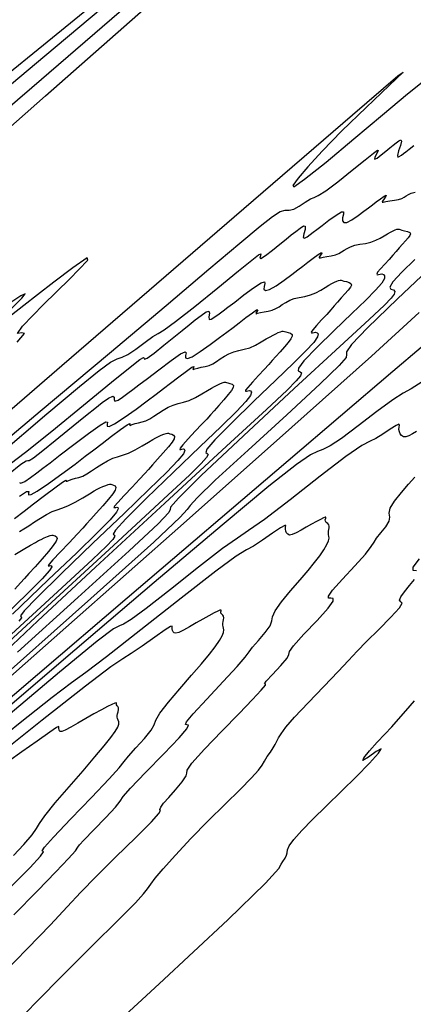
# Model space of a CAD drawing. Extents: x 3249832 to 3255657, y 13789405 to 13793316.
# Tile 654 of 656: x 3253087 to 3253117, y 13791348 to 13791422. Entities that reach past the tile are written whole.
import ezdxf

# ---------------------------------------------------------------- set-up
doc = ezdxf.new("R2010")
doc.units = 0
doc.header["$LTSCALE"] = 100
doc.header["$MEASUREMENT"] = 0
for name, color, linetype in [('GRATIO_03231_CON', 1, 'CONTINUOUS'), ('GRATIO_0323_ICON', 1, 'CONTINUOUS'), ('TARGETS_EAST', 7, 'CONTINUOUS')]:
    doc.layers.add(name, color=color, linetype=linetype)

# ---------------------------------------------------------------- blocks, each defined once
blk = doc.blocks.new('Gratio_032316_contours')
at = {"layer": 'GRATIO_03231_CON', "color": 1, "linetype": 'Continuous', "flags": 128}
for points in [[(3253086.943, 13791398.02), (3253087.475, 13791398.685), (3253087.284, 13791398.737), (3253086.969, 13791398.688), (3253087.338, 13791399.239), (3253088.889, 13791400.818), (3253090.871, 13791402.77), (3253092.223, 13791404.169), (3253092.17, 13791404.338), (3253091.097, 13791403.6), (3253089.68, 13791402.526), (3253088.457, 13791401.578), (3253087.439, 13791400.78), (3253086.5, 13791400.047)], [(3253086.473, 13791400.507), (3253087.294, 13791401.319), (3253087.536, 13791401.643), (3253087.215, 13791401.498), (3253086.458, 13791400.991)], [(3253071.88, 13791401.294), (3253089.049, 13791416.479), (3253103.94, 13791429.622)], [(3253081.213, 13791411.261), (3253088.03, 13791417.098), (3253096.017, 13791424.021)], [(3253081.653, 13791413.323), (3253089.003, 13791419.487), (3253096.719, 13791425.967)], [(3253085.836, 13791417.797), (3253088.917, 13791420.307), (3253093.215, 13791423.858)], [(3253091.516, 13791344.351), (3253097.579, 13791349.958), (3253102.703, 13791354.75), (3253105.524, 13791357.487), (3253106.539, 13791358.593), (3253106.713, 13791358.909), (3253106.834, 13791359.129), (3253106.997, 13791359.366), (3253107.118, 13791359.586), (3253107.152, 13791359.773), (3253107.179, 13791359.985), (3253107.319, 13791360.298), (3253107.668, 13791360.777), (3253108.248, 13791361.435), (3253109.063, 13791362.274), (3253110.094, 13791363.282), (3253111.236, 13791364.383), (3253112.361, 13791365.488), (3253113.335, 13791366.492), (3253113.999, 13791367.238), (3253114.189, 13791367.553), (3253113.834, 13791367.357), (3253113.246, 13791366.941), (3253112.831, 13791366.688), (3253112.891, 13791366.884), (3253113.319, 13791367.413), (3253113.899, 13791368.062), (3253114.46, 13791368.662), (3253114.986, 13791369.219), (3253115.502, 13791369.788), (3253116.043, 13791370.418), (3253116.687, 13791371.154)], [(3253119.328, 13791399.429), (3253115.069, 13791395.829), (3253107.225, 13791389.138), (3253095.172, 13791378.845), (3253081.713, 13791367.35), (3253070.504, 13791357.776), (3253064.266, 13791352.449), (3253061.968, 13791350.487), (3253061.639, 13791350.206), (3253061.64, 13791350.205), (3253061.641, 13791350.204), (3253061.642, 13791350.202)], [(3253087.565, 13791347.758), (3253088.473, 13791348.714), (3253090.287, 13791350.533), (3253092.537, 13791352.767), (3253094.543, 13791354.765), (3253095.788, 13791356.032), (3253096.407, 13791356.705), (3253096.699, 13791357.079), (3253096.935, 13791357.419), (3253097.277, 13791357.878), (3253097.863, 13791358.58), (3253098.783, 13791359.605), (3253099.952, 13791360.85), (3253101.236, 13791362.167), (3253102.507, 13791363.42), (3253103.636, 13791364.517), (3253104.498, 13791365.376), (3253105.012, 13791365.952), (3253105.283, 13791366.333), (3253105.462, 13791366.642), (3253105.67, 13791366.975), (3253105.897, 13791367.319), (3253106.102, 13791367.635), (3253106.257, 13791367.896), (3253106.384, 13791368.13), (3253106.517, 13791368.378), (3253106.706, 13791368.693), (3253107.063, 13791369.174), (3253107.716, 13791369.93), (3253108.727, 13791371.01), (3253109.899, 13791372.231), (3253110.97, 13791373.347), (3253111.758, 13791374.187), (3253112.398, 13791374.873), (3253113.105, 13791375.602), (3253114.012, 13791376.501), (3253114.926, 13791377.415), (3253115.571, 13791378.121), (3253115.764, 13791378.466), (3253115.678, 13791378.587), (3253115.578, 13791378.693), (3253115.673, 13791378.948), (3253115.944, 13791379.334), (3253116.315, 13791379.788), (3253116.702, 13791380.245)], [(3253116.842, 13791380.898), (3253116.586, 13791380.933), (3253116.59, 13791381.183), (3253117.064, 13791381.8)], [(3253117.273, 13791395.055), (3253116.457, 13791394.537), (3253115.847, 13791394.209), (3253115.071, 13791393.72), (3253113.873, 13791392.831), (3253112.477, 13791391.755), (3253111.227, 13791390.816), (3253110.38, 13791390.256), (3253109.841, 13791389.986), (3253109.429, 13791389.836), (3253108.91, 13791389.591), (3253107.857, 13791388.867), (3253105.79, 13791387.236), (3253102.296, 13791384.328), (3253097.203, 13791380.012), (3253090.406, 13791374.217), (3253082.109, 13791367.134)], [(3253085.873, 13791350.705), (3253087.716, 13791352.602), (3253089.427, 13791354.381), (3253090.69, 13791355.727), (3253091.715, 13791356.827), (3253092.848, 13791357.995), (3253094.309, 13791359.438), (3253095.825, 13791360.919), (3253096.999, 13791362.093), (3253097.55, 13791362.714), (3253097.66, 13791362.94), (3253097.623, 13791363.025), (3253097.688, 13791363.187), (3253097.907, 13791363.48), (3253098.284, 13791363.923), (3253098.793, 13791364.501), (3253099.289, 13791365.087), (3253099.598, 13791365.526), (3253099.634, 13791365.737), (3253099.66, 13791365.954), (3253100.029, 13791366.483), (3253100.975, 13791367.529), (3253102.268, 13791368.876), (3253103.561, 13791370.204), (3253104.565, 13791371.247), (3253105.222, 13791371.955), (3253105.532, 13791372.332), (3253105.539, 13791372.425), (3253105.466, 13791372.439), (3253105.578, 13791372.62), (3253106.049, 13791373.131), (3253106.672, 13791373.797), (3253107.148, 13791374.355), (3253107.285, 13791374.64), (3253107.326, 13791374.853), (3253107.621, 13791375.29), (3253108.398, 13791376.144), (3253109.394, 13791377.188), (3253110.226, 13791378.096), (3253110.602, 13791378.617), (3253110.61, 13791378.82), (3253110.434, 13791378.85), (3253110.255, 13791378.859), (3253110.241, 13791379.004), (3253110.561, 13791379.446), (3253111.299, 13791380.273), (3253112.223, 13791381.271), (3253113.018, 13791382.153), (3253113.458, 13791382.708), (3253113.667, 13791383.043), (3253113.859, 13791383.343), (3253114.184, 13791383.745), (3253114.549, 13791384.2), (3253114.798, 13791384.614), (3253114.835, 13791384.925), (3253114.795, 13791385.211), (3253114.872, 13791385.585), (3253115.205, 13791386.122), (3253115.71, 13791386.755), (3253116.248, 13791387.38), (3253116.707, 13791387.918)], [(3253116.843, 13791391.334), (3253116.549, 13791391.164), (3253116.276, 13791391.022), (3253116.041, 13791390.94), (3253115.858, 13791390.945), (3253115.723, 13791391.025), (3253115.627, 13791391.155), (3253115.563, 13791391.317), (3253115.532, 13791391.493), (3253115.537, 13791391.667), (3253115.561, 13791391.815), (3253115.521, 13791391.878), (3253115.313, 13791391.784), (3253114.876, 13791391.499), (3253114.32, 13791391.129), (3253113.794, 13791390.814), (3253113.362, 13791390.615), (3253112.741, 13791390.276), (3253111.561, 13791389.461), (3253109.62, 13791387.98), (3253107.375, 13791386.229), (3253105.453, 13791384.751), (3253104.272, 13791383.91), (3253103.429, 13791383.356), (3253102.315, 13791382.561), (3253100.517, 13791381.168), (3253098.416, 13791379.507), (3253096.589, 13791378.078), (3253095.466, 13791377.255), (3253094.898, 13791376.908), (3253094.588, 13791376.783), (3253094.16, 13791376.553), (3253092.922, 13791375.616), (3253090.1, 13791373.3), (3253085.263, 13791369.226)], [(3253086.697, 13791355.112), (3253088.467, 13791356.926), (3253089.842, 13791358.351), (3253090.775, 13791359.343), (3253091.3, 13791359.931), (3253091.491, 13791360.187), (3253091.603, 13791360.356), (3253091.932, 13791360.726), (3253092.668, 13791361.485), (3253093.574, 13791362.416), (3253094.306, 13791363.202), (3253094.646, 13791363.64), (3253094.882, 13791363.989), (3253095.427, 13791364.625), (3253096.547, 13791365.79), (3253097.919, 13791367.187), (3253099.071, 13791368.388), (3253099.649, 13791369.07), (3253099.765, 13791369.329), (3253099.65, 13791369.367), (3253099.531, 13791369.387), (3253099.617, 13791369.594), (3253100.115, 13791370.192), (3253101.13, 13791371.289), (3253102.364, 13791372.597), (3253103.42, 13791373.736), (3253104.012, 13791374.428), (3253104.303, 13791374.823), (3253104.568, 13791375.178), (3253105.007, 13791375.685), (3253105.508, 13791376.267), (3253105.884, 13791376.783), (3253106.017, 13791377.144), (3253106.064, 13791377.463), (3253106.249, 13791377.905), (3253106.734, 13791378.584), (3253107.415, 13791379.406), (3253108.124, 13791380.226), (3253108.725, 13791380.928), (3253109.207, 13791381.516), (3253109.592, 13791382.024), (3253109.896, 13791382.474), (3253110.118, 13791382.858), (3253110.25, 13791383.155), (3253110.295, 13791383.355), (3253110.284, 13791383.491), (3253110.256, 13791383.604), (3253110.244, 13791383.728), (3253110.25, 13791383.862), (3253110.27, 13791383.999), (3253110.297, 13791384.13), (3253110.308, 13791384.251), (3253110.277, 13791384.355), (3253110.191, 13791384.44), (3253110.088, 13791384.52), (3253110.019, 13791384.612), (3253110.016, 13791384.725), (3253110.046, 13791384.833), (3253110.057, 13791384.906), (3253110.006, 13791384.916), (3253109.877, 13791384.863), (3253109.66, 13791384.752), (3253109.355, 13791384.591), (3253108.987, 13791384.392), (3253108.589, 13791384.168), (3253108.195, 13791383.938), (3253107.835, 13791383.739), (3253107.541, 13791383.61), (3253107.335, 13791383.581), (3253107.203, 13791383.635), (3253107.12, 13791383.742), (3253107.067, 13791383.877), (3253107.041, 13791384.023), (3253107.045, 13791384.168), (3253107.058, 13791384.287), (3253106.974, 13791384.302), (3253106.665, 13791384.125), (3253106.059, 13791383.711), (3253105.311, 13791383.194), (3253104.632, 13791382.754), (3253104.11, 13791382.466), (3253103.345, 13791381.985), (3253101.812, 13791380.862), (3253099.219, 13791378.845), (3253096.203, 13791376.465), (3253093.632, 13791374.448), (3253092.087, 13791373.282), (3253091.01, 13791372.502), (3253089.558, 13791371.402), (3253087.162, 13791369.505), (3253084.356, 13791367.259)], [(3253086.652, 13791359.563), (3253087.426, 13791360.399), (3253088.056, 13791361.121), (3253088.382, 13791361.581), (3253088.601, 13791361.966), (3253089.003, 13791362.545), (3253089.791, 13791363.508), (3253090.825, 13791364.708), (3253091.878, 13791365.918), (3253092.762, 13791366.95), (3253093.451, 13791367.775), (3253093.952, 13791368.405), (3253094.281, 13791368.858), (3253094.466, 13791369.173), (3253094.541, 13791369.399), (3253094.539, 13791369.574), (3253094.495, 13791369.717), (3253094.447, 13791369.837), (3253094.422, 13791369.945), (3253094.424, 13791370.055), (3253094.449, 13791370.183), (3253094.489, 13791370.337), (3253094.522, 13791370.497), (3253094.525, 13791370.633), (3253094.482, 13791370.727), (3253094.42, 13791370.793), (3253094.375, 13791370.855), (3253094.372, 13791370.927), (3253094.378, 13791370.99), (3253094.349, 13791371.019), (3253094.243, 13791370.99), (3253094.037, 13791370.893), (3253093.707, 13791370.723), (3253093.244, 13791370.478), (3253092.686, 13791370.176), (3253092.083, 13791369.837), (3253091.486, 13791369.487), (3253090.952, 13791369.173), (3253090.54, 13791368.95), (3253090.289, 13791368.853), (3253090.162, 13791368.856), (3253090.106, 13791368.916), (3253090.074, 13791368.996), (3253090.059, 13791369.084), (3253090.061, 13791369.171), (3253090.052, 13791369.229), (3253089.882, 13791369.151), (3253089.371, 13791368.807), (3253088.425, 13791368.134), (3253087.293, 13791367.324), (3253086.307, 13791366.634)]]:
    blk.add_lwpolyline(points, dxfattribs=at)
at = {"layer": 'GRATIO_03231_CON', "color": 5, "linetype": 'Continuous', "flags": 128}
for points in [[(3253074.633, 13791382.754), (3253090.287, 13791396.274), (3253103.915, 13791408.043), (3253112.063, 13791415.073), (3253115.45, 13791417.975), (3253115.84, 13791418.255), (3253114.795, 13791417.252), (3253113.078, 13791415.622), (3253111.253, 13791413.854), (3253109.778, 13791412.352), (3253108.702, 13791411.178), (3253107.97, 13791410.311), (3253107.57, 13791409.762), (3253107.666, 13791409.677), (3253108.465, 13791410.236), (3253110.068, 13791411.524), (3253112.157, 13791413.259), (3253114.309, 13791415.067), (3253116.167, 13791416.624), (3253117.646, 13791417.816)], [(3253117.04, 13791400.248), (3253113.481, 13791396.991), (3253107.51, 13791391.649), (3253099.623, 13791384.649), (3253090.573, 13791376.641), (3253081.199, 13791368.35), (3253072.664, 13791360.803), (3253066.213, 13791355.098), (3253062.7, 13791351.989), (3253061.407, 13791350.842), (3253061.222, 13791350.677), (3253061.222, 13791350.677), (3253061.219, 13791350.679), (3253061.217, 13791350.681)], [(3253083.462, 13791388.489), (3253088.666, 13791392.858), (3253093.842, 13791397.212), (3253098.084, 13791400.783), (3253101.302, 13791403.492), (3253103.608, 13791405.435), (3253105.13, 13791406.712), (3253106.066, 13791407.457), (3253106.627, 13791407.812), (3253107.006, 13791407.918), (3253107.316, 13791407.927), (3253107.649, 13791407.991), (3253108.068, 13791408.215), (3253108.513, 13791408.515), (3253108.894, 13791408.762), (3253109.17, 13791408.878), (3253109.489, 13791409.01), (3253110.047, 13791409.359), (3253110.963, 13791410.051), (3253112.038, 13791410.912), (3253112.996, 13791411.694), (3253113.617, 13791412.197), (3253113.919, 13791412.413), (3253113.974, 13791412.382), (3253113.869, 13791412.163), (3253113.733, 13791411.899), (3253113.706, 13791411.748), (3253113.886, 13791411.827), (3253114.207, 13791412.066), (3253114.559, 13791412.352), (3253114.856, 13791412.593), (3253115.101, 13791412.79), (3253115.32, 13791412.965), (3253115.526, 13791413.121), (3253115.679, 13791413.192), (3253115.728, 13791413.088), (3253115.646, 13791412.768), (3253115.508, 13791412.357), (3253115.414, 13791412.025), (3253115.44, 13791411.899), (3253115.557, 13791411.935), (3253115.712, 13791412.044), (3253115.867, 13791412.161), (3253116.05, 13791412.299), (3253116.306, 13791412.495), (3253116.653, 13791412.758)], [(3253118.123, 13791403.817), (3253115.427, 13791401.278), (3253113.172, 13791399.113), (3253111.974, 13791397.855), (3253111.603, 13791397.314), (3253111.613, 13791397.116), (3253111.566, 13791396.889), (3253111.044, 13791396.27), (3253109.635, 13791394.898), (3253107.141, 13791392.597), (3253104.226, 13791389.938), (3253101.766, 13791387.679), (3253100.41, 13791386.377), (3253099.881, 13791385.793), (3253099.67, 13791385.488), (3253099.145, 13791384.909), (3253097.163, 13791383.057), (3253092.456, 13791378.82), (3253084.421, 13791371.67), (3253075.109, 13791363.418), (3253067.238, 13791356.456), (3253062.841, 13791352.576), (3253061.215, 13791351.153), (3253060.974, 13791350.957)], [(3253085.508, 13791389.572), (3253089.16, 13791392.649), (3253091.597, 13791394.698), (3253093.075, 13791395.91), (3253093.915, 13791396.528), (3253094.417, 13791396.787), (3253094.789, 13791396.906), (3253095.218, 13791397.097), (3253095.83, 13791397.508), (3253096.513, 13791398.019), (3253097.097, 13791398.446), (3253097.494, 13791398.686), (3253097.952, 13791398.96), (3253098.803, 13791399.572), (3253100.248, 13791400.712), (3253101.966, 13791402.105), (3253103.502, 13791403.362), (3253104.504, 13791404.177), (3253105.018, 13791404.568), (3253105.186, 13791404.637), (3253105.159, 13791404.5), (3253105.104, 13791404.324), (3253105.193, 13791404.288), (3253105.545, 13791404.52), (3253106.069, 13791404.931), (3253106.619, 13791405.38), (3253107.079, 13791405.755), (3253107.459, 13791406.06), (3253107.798, 13791406.33), (3253108.12, 13791406.58), (3253108.38, 13791406.741), (3253108.516, 13791406.724), (3253108.495, 13791406.482), (3253108.406, 13791406.145), (3253108.364, 13791405.883), (3253108.456, 13791405.825), (3253108.651, 13791405.925), (3253108.884, 13791406.095), (3253109.114, 13791406.269), (3253109.387, 13791406.475), (3253109.768, 13791406.766), (3253110.286, 13791407.161), (3253110.824, 13791407.551), (3253111.226, 13791407.796), (3253111.384, 13791407.794), (3253111.372, 13791407.612), (3253111.308, 13791407.357), (3253111.297, 13791407.127), (3253111.391, 13791406.99), (3253111.624, 13791407.005), (3253112.009, 13791407.205), (3253112.472, 13791407.517), (3253112.912, 13791407.841), (3253113.258, 13791408.101), (3253113.542, 13791408.318), (3253113.824, 13791408.535), (3253114.138, 13791408.774), (3253114.418, 13791408.974), (3253114.574, 13791409.054), (3253114.549, 13791408.962), (3253114.419, 13791408.775), (3253114.294, 13791408.602), (3253114.264, 13791408.525), (3253114.348, 13791408.527), (3253114.546, 13791408.568), (3253114.845, 13791408.613), (3253115.188, 13791408.661), (3253115.504, 13791408.721), (3253115.741, 13791408.797), (3253115.918, 13791408.887), (3253116.073, 13791408.987), (3253116.24, 13791409.091), (3253116.455, 13791409.191), (3253116.749, 13791409.277)], [(3253116.709, 13791404.23), (3253115.758, 13791403.286), (3253115.078, 13791402.541), (3253114.845, 13791402.145), (3253114.927, 13791401.998), (3253115.11, 13791401.941), (3253115.212, 13791401.836), (3253115.168, 13791401.636), (3253114.943, 13791401.316), (3253114.437, 13791400.79), (3253113.297, 13791399.717), (3253111.106, 13791397.696), (3253107.694, 13791394.55), (3253103.877, 13791391.012), (3253100.72, 13791388.041), (3253099.008, 13791386.35), (3253098.429, 13791385.669), (3253098.394, 13791385.482), (3253098.3, 13791385.26), (3253097.5, 13791384.431), (3253095.335, 13791382.406), (3253091.482, 13791378.898), (3253086.96, 13791374.808)], [(3253086.416, 13791388.909), (3253087.559, 13791389.785), (3253089.534, 13791391.373), (3253091.893, 13791393.298), (3253094.008, 13791395.031), (3253095.392, 13791396.156), (3253096.117, 13791396.722), (3253096.398, 13791396.893), (3253096.449, 13791396.837), (3253096.474, 13791396.748), (3253096.679, 13791396.828), (3253097.205, 13791397.213), (3253097.932, 13791397.797), (3253098.678, 13791398.409), (3253099.302, 13791398.916), (3253099.817, 13791399.329), (3253100.277, 13791399.695), (3253100.715, 13791400.039), (3253101.081, 13791400.291), (3253101.303, 13791400.36), (3253101.344, 13791400.197), (3253101.303, 13791399.932), (3253101.313, 13791399.74), (3253101.473, 13791399.75), (3253101.744, 13791399.916), (3253102.056, 13791400.146), (3253102.362, 13791400.376), (3253102.724, 13791400.65), (3253103.229, 13791401.036), (3253103.919, 13791401.564), (3253104.641, 13791402.1), (3253105.199, 13791402.471), (3253105.449, 13791402.554), (3253105.478, 13791402.422), (3253105.427, 13791402.197), (3253105.422, 13791401.995), (3253105.536, 13791401.895), (3253105.829, 13791401.97), (3253106.325, 13791402.262), (3253106.927, 13791402.68), (3253107.502, 13791403.105), (3253107.954, 13791403.445), (3253108.325, 13791403.729), (3253108.694, 13791404.012), (3253109.105, 13791404.326), (3253109.484, 13791404.604), (3253109.723, 13791404.75), (3253109.753, 13791404.707), (3253109.657, 13791404.553), (3253109.556, 13791404.402), (3253109.548, 13791404.343), (3253109.648, 13791404.359), (3253109.849, 13791404.408), (3253110.137, 13791404.457), (3253110.463, 13791404.509), (3253110.773, 13791404.577), (3253111.024, 13791404.67), (3253111.234, 13791404.786), (3253111.432, 13791404.916), (3253111.647, 13791405.052), (3253111.902, 13791405.181), (3253112.217, 13791405.287), (3253112.601, 13791405.363), (3253113.023, 13791405.432), (3253113.436, 13791405.524), (3253113.806, 13791405.661), (3253114.131, 13791405.826), (3253114.42, 13791405.994), (3253114.678, 13791406.141), (3253114.905, 13791406.265), (3253115.097, 13791406.365), (3253115.252, 13791406.44), (3253115.374, 13791406.489), (3253115.466, 13791406.508), (3253115.537, 13791406.498), (3253115.62, 13791406.466), (3253115.753, 13791406.422), (3253115.955, 13791406.374), (3253116.173, 13791406.318), (3253116.337, 13791406.245), (3253116.391, 13791406.15), (3253116.341, 13791406.022), (3253116.21, 13791405.85), (3253116.02, 13791405.631), (3253115.794, 13791405.376), (3253115.556, 13791405.105), (3253115.32, 13791404.829), (3253115.072, 13791404.539), (3253114.789, 13791404.218), (3253114.463, 13791403.864), (3253114.153, 13791403.525), (3253113.935, 13791403.264), (3253113.861, 13791403.126), (3253113.901, 13791403.086), (3253114.005, 13791403.1), (3253114.127, 13791403.128), (3253114.251, 13791403.14), (3253114.367, 13791403.109), (3253114.453, 13791403.005), (3253114.438, 13791402.796), (3253114.238, 13791402.446), (3253113.782, 13791401.92), (3253113.04, 13791401.175), (3253111.994, 13791400.17), (3253110.685, 13791398.914), (3253109.381, 13791397.638), (3253108.408, 13791396.626), (3253107.996, 13791396.081), (3253107.991, 13791395.879), (3253108.14, 13791395.819), (3253108.223, 13791395.721), (3253108.144, 13791395.508), (3253107.836, 13791395.126), (3253107.149, 13791394.44), (3253105.6, 13791392.995), (3253102.624, 13791390.25), (3253097.988, 13791385.978), (3253092.793, 13791381.179), (3253088.477, 13791377.162), (3253086.104, 13791374.902)], [(3253087.099, 13791387.508), (3253087.212, 13791387.455), (3253087.505, 13791387.601), (3253087.931, 13791387.897), (3253088.399, 13791388.248), (3253088.856, 13791388.592), (3253089.397, 13791389.001), (3253090.152, 13791389.577), (3253091.184, 13791390.369), (3253092.276, 13791391.196), (3253093.143, 13791391.821), (3253093.58, 13791392.073), (3253093.692, 13791392.041), (3253093.665, 13791391.879), (3253093.671, 13791391.731), (3253093.828, 13791391.705), (3253094.238, 13791391.901), (3253094.957, 13791392.374), (3253095.837, 13791393.006), (3253096.681, 13791393.633), (3253097.346, 13791394.133), (3253097.891, 13791394.55), (3253098.432, 13791394.966), (3253099.04, 13791395.432), (3253099.617, 13791395.863), (3253100.022, 13791396.144), (3253100.162, 13791396.197), (3253100.134, 13791396.108), (3253100.08, 13791396.003), (3253100.116, 13791395.98), (3253100.249, 13791396.023), (3253100.457, 13791396.089), (3253100.72, 13791396.145), (3253101.013, 13791396.204), (3253101.309, 13791396.288), (3253101.59, 13791396.417), (3253101.865, 13791396.584), (3253102.151, 13791396.774), (3253102.461, 13791396.973), (3253102.796, 13791397.159), (3253103.153, 13791397.308), (3253103.53, 13791397.406), (3253103.929, 13791397.493), (3253104.352, 13791397.617), (3253104.793, 13791397.812), (3253105.22, 13791398.046), (3253105.593, 13791398.267), (3253105.886, 13791398.437), (3253106.115, 13791398.563), (3253106.309, 13791398.663), (3253106.49, 13791398.748), (3253106.652, 13791398.815), (3253106.779, 13791398.853), (3253106.867, 13791398.856), (3253106.948, 13791398.833), (3253107.062, 13791398.796), (3253107.233, 13791398.754), (3253107.412, 13791398.696), (3253107.534, 13791398.606), (3253107.544, 13791398.471), (3253107.442, 13791398.279), (3253107.237, 13791398.016), (3253106.949, 13791397.683), (3253106.622, 13791397.316), (3253106.31, 13791396.966), (3253106.045, 13791396.663), (3253105.78, 13791396.359), (3253105.446, 13791395.99), (3253105.007, 13791395.521), (3253104.551, 13791395.033), (3253104.201, 13791394.642), (3253104.045, 13791394.43), (3253104.043, 13791394.36), (3253104.123, 13791394.366), (3253104.223, 13791394.389), (3253104.325, 13791394.4), (3253104.421, 13791394.374), (3253104.482, 13791394.28), (3253104.405, 13791394.045), (3253104.064, 13791393.587), (3253103.351, 13791392.83), (3253102.217, 13791391.715), (3253100.629, 13791390.19), (3253098.637, 13791388.284), (3253096.627, 13791386.343), (3253095.068, 13791384.797), (3253094.298, 13791383.952), (3253094.118, 13791383.641), (3253094.2, 13791383.574), (3253094.246, 13791383.492), (3253094.096, 13791383.253), (3253093.622, 13791382.746), (3253092.582, 13791381.75), (3253090.278, 13791379.614), (3253085.898, 13791375.577)], [(3253087.116, 13791386.496), (3253087.645, 13791386.833), (3253087.799, 13791386.851), (3253087.784, 13791386.72), (3253087.796, 13791386.599), (3253087.973, 13791386.61), (3253088.443, 13791386.867), (3253089.273, 13791387.431), (3253090.292, 13791388.169), (3253091.271, 13791388.897), (3253092.041, 13791389.477), (3253092.674, 13791389.96), (3253093.302, 13791390.443), (3253094.008, 13791390.984), (3253094.683, 13791391.493), (3253095.171, 13791391.841), (3253095.367, 13791391.942), (3253095.373, 13791391.885), (3253095.343, 13791391.803), (3253095.401, 13791391.798), (3253095.549, 13791391.855), (3253095.761, 13791391.93), (3253096.012, 13791391.989), (3253096.288, 13791392.051), (3253096.578, 13791392.144), (3253096.873, 13791392.291), (3253097.181, 13791392.483), (3253097.51, 13791392.703), (3253097.868, 13791392.934), (3253098.243, 13791393.149), (3253098.621, 13791393.318), (3253098.995, 13791393.428), (3253099.383, 13791393.523), (3253099.81, 13791393.663), (3253100.286, 13791393.888), (3253100.764, 13791394.155), (3253101.18, 13791394.404), (3253101.49, 13791394.585), (3253101.72, 13791394.712), (3253101.915, 13791394.811), (3253102.109, 13791394.902), (3253102.291, 13791394.978), (3253102.436, 13791395.025), (3253102.532, 13791395.035), (3253102.612, 13791395.017), (3253102.717, 13791394.984), (3253102.873, 13791394.944), (3253103.032, 13791394.885), (3253103.132, 13791394.787), (3253103.121, 13791394.632), (3253102.992, 13791394.407), (3253102.751, 13791394.099), (3253102.413, 13791393.709), (3253102.036, 13791393.286), (3253101.687, 13791392.897), (3253101.408, 13791392.58), (3253101.134, 13791392.269), (3253100.775, 13791391.876), (3253100.279, 13791391.349), (3253099.75, 13791390.788), (3253099.334, 13791390.331), (3253099.137, 13791390.081), (3253099.114, 13791389.997), (3253099.182, 13791389.999), (3253099.272, 13791390.02), (3253099.363, 13791390.029), (3253099.448, 13791390.006), (3253099.497, 13791389.917), (3253099.388, 13791389.669), (3253098.977, 13791389.158), (3253098.136, 13791388.285), (3253096.806, 13791386.985), (3253094.946, 13791385.201), (3253092.612, 13791382.969), (3253090.249, 13791380.696), (3253088.398, 13791378.882), (3253087.448, 13791377.888), (3253087.182, 13791377.522), (3253087.23, 13791377.451), (3253087.258, 13791377.377), (3253087.072, 13791377.126)], [(3253086.737, 13791384.821), (3253087.457, 13791385.371), (3253088.171, 13791385.92), (3253088.975, 13791386.537), (3253089.749, 13791387.123), (3253090.32, 13791387.537), (3253090.571, 13791387.687), (3253090.611, 13791387.663), (3253090.605, 13791387.603), (3253090.685, 13791387.616), (3253090.849, 13791387.687), (3253091.065, 13791387.77), (3253091.304, 13791387.834), (3253091.563, 13791387.899), (3253091.846, 13791388), (3253092.156, 13791388.164), (3253092.496, 13791388.381), (3253092.87, 13791388.632), (3253093.275, 13791388.895), (3253093.69, 13791389.138), (3253094.089, 13791389.328), (3253094.459, 13791389.449), (3253094.836, 13791389.553), (3253095.268, 13791389.709), (3253095.78, 13791389.963), (3253096.308, 13791390.265), (3253096.767, 13791390.54), (3253097.093, 13791390.733), (3253097.325, 13791390.861), (3253097.521, 13791390.96), (3253097.728, 13791391.056), (3253097.929, 13791391.14), (3253098.092, 13791391.197), (3253098.198, 13791391.214), (3253098.276, 13791391.2), (3253098.372, 13791391.171), (3253098.512, 13791391.134), (3253098.652, 13791391.074), (3253098.731, 13791390.967), (3253098.698, 13791390.793), (3253098.543, 13791390.536), (3253098.264, 13791390.182), (3253097.877, 13791389.735), (3253097.449, 13791389.257), (3253097.064, 13791388.828), (3253096.771, 13791388.497), (3253096.489, 13791388.18), (3253096.104, 13791387.763), (3253095.551, 13791387.177), (3253094.949, 13791386.542), (3253094.467, 13791386.02), (3253094.228, 13791385.733), (3253094.184, 13791385.634), (3253094.241, 13791385.633), (3253094.32, 13791385.651), (3253094.4, 13791385.659), (3253094.475, 13791385.639), (3253094.512, 13791385.554), (3253094.372, 13791385.294), (3253093.89, 13791384.728), (3253092.92, 13791383.74), (3253091.394, 13791382.254), (3253089.263, 13791380.211), (3253086.588, 13791377.654)], [(3253087.114, 13791383.856), (3253087.439, 13791384.038), (3253087.812, 13791384.28), (3253088.229, 13791384.561), (3253088.682, 13791384.855), (3253089.137, 13791385.127), (3253089.557, 13791385.339), (3253089.924, 13791385.471), (3253090.289, 13791385.583), (3253090.725, 13791385.755), (3253091.273, 13791386.039), (3253091.852, 13791386.375), (3253092.353, 13791386.677), (3253092.697, 13791386.882), (3253092.929, 13791387.01), (3253093.127, 13791387.109), (3253093.347, 13791387.209), (3253093.568, 13791387.303), (3253093.749, 13791387.369), (3253093.863, 13791387.393), (3253093.94, 13791387.384), (3253094.027, 13791387.358), (3253094.151, 13791387.324), (3253094.272, 13791387.263), (3253094.33, 13791387.148), (3253094.275, 13791386.953), (3253094.093, 13791386.664), (3253093.778, 13791386.265), (3253093.341, 13791385.761), (3253092.863, 13791385.227), (3253092.441, 13791384.759), (3253092.133, 13791384.414), (3253091.843, 13791384.09), (3253091.433, 13791383.649), (3253090.823, 13791383.006), (3253090.148, 13791382.296), (3253089.6, 13791381.709), (3253089.32, 13791381.385), (3253089.255, 13791381.271), (3253089.3, 13791381.266), (3253089.368, 13791381.282), (3253089.437, 13791381.288), (3253089.502, 13791381.271), (3253089.526, 13791381.191), (3253089.355, 13791380.918), (3253088.803, 13791380.299), (3253087.705, 13791379.195), (3253085.983, 13791377.524)]]:
    blk.add_lwpolyline(points, dxfattribs=at)
at = {"layer": 'GRATIO_0323_ICON', "color": 7, "linetype": 'Continuous', "flags": 128}
for points in [[(3253086.279, 13791388.136), (3253087.216, 13791388.877), (3253087.611, 13791389.148), (3253087.739, 13791389.173), (3253087.845, 13791389.173), (3253088.166, 13791389.368), (3253088.864, 13791389.907), (3253089.794, 13791390.662), (3253090.738, 13791391.437), (3253091.525, 13791392.077), (3253092.174, 13791392.598), (3253092.755, 13791393.061), (3253093.309, 13791393.498), (3253093.782, 13791393.841), (3253094.091, 13791393.996), (3253094.193, 13791393.912), (3253094.201, 13791393.72), (3253094.263, 13791393.598), (3253094.489, 13791393.676), (3253094.837, 13791393.906), (3253095.227, 13791394.197), (3253095.609, 13791394.484), (3253096.06, 13791394.825), (3253096.691, 13791395.307), (3253097.551, 13791395.966), (3253098.458, 13791396.648), (3253099.171, 13791397.146), (3253099.515, 13791397.314), (3253099.585, 13791397.232), (3253099.546, 13791397.038), (3253099.547, 13791396.863), (3253099.682, 13791396.8), (3253100.033, 13791396.936), (3253100.641, 13791397.318), (3253101.382, 13791397.843), (3253102.092, 13791398.369), (3253102.65, 13791398.789), (3253103.108, 13791399.139), (3253103.563, 13791399.489), (3253104.073, 13791399.879), (3253104.55, 13791400.234), (3253104.872, 13791400.447), (3253104.958, 13791400.452), (3253104.896, 13791400.33), (3253104.818, 13791400.202), (3253104.832, 13791400.161), (3253104.948, 13791400.191), (3253105.153, 13791400.249), (3253105.429, 13791400.301), (3253105.738, 13791400.356), (3253106.041, 13791400.432), (3253106.307, 13791400.544), (3253106.55, 13791400.685), (3253106.792, 13791400.845), (3253107.054, 13791401.013), (3253107.349, 13791401.17), (3253107.685, 13791401.297), (3253108.066, 13791401.385), (3253108.476, 13791401.462), (3253108.894, 13791401.571), (3253109.299, 13791401.737), (3253109.676, 13791401.936), (3253110.007, 13791402.13), (3253110.282, 13791402.289), (3253110.51, 13791402.414), (3253110.703, 13791402.514), (3253110.871, 13791402.594), (3253111.013, 13791402.652), (3253111.123, 13791402.68), (3253111.202, 13791402.677), (3253111.284, 13791402.649), (3253111.408, 13791402.609), (3253111.594, 13791402.564), (3253111.793, 13791402.507), (3253111.935, 13791402.426), (3253111.967, 13791402.311), (3253111.891, 13791402.15), (3253111.724, 13791401.933), (3253111.485, 13791401.657), (3253111.208, 13791401.346), (3253110.933, 13791401.036), (3253110.683, 13791400.746), (3253110.426, 13791400.449), (3253110.117, 13791400.104), (3253109.735, 13791399.692), (3253109.352, 13791399.279), (3253109.068, 13791398.953), (3253108.953, 13791398.778), (3253108.972, 13791398.723), (3253109.064, 13791398.733), (3253109.175, 13791398.759), (3253109.288, 13791398.77), (3253109.394, 13791398.741), (3253109.468, 13791398.642), (3253109.422, 13791398.42), (3253109.151, 13791398.017), (3253108.566, 13791397.375), (3253107.628, 13791396.445), (3253106.311, 13791395.18), (3253104.661, 13791393.599), (3253103.004, 13791391.991), (3253101.738, 13791390.711), (3253101.147, 13791390.016), (3253101.054, 13791389.76), (3253101.17, 13791389.696), (3253101.235, 13791389.607), (3253101.12, 13791389.381), (3253100.729, 13791388.936), (3253099.861, 13791388.091), (3253097.904, 13791386.272), (3253094.143, 13791382.805), (3253088.282, 13791377.406), (3253081.709, 13791371.345)], [(3253086.766, 13791382.114), (3253087.397, 13791382.484), (3253087.94, 13791382.814), (3253088.301, 13791383.03), (3253088.534, 13791383.16), (3253088.733, 13791383.257), (3253088.966, 13791383.363), (3253089.207, 13791383.466), (3253089.406, 13791383.542), (3253089.528, 13791383.572), (3253089.604, 13791383.568), (3253089.682, 13791383.545), (3253089.791, 13791383.514), (3253089.891, 13791383.452), (3253089.928, 13791383.328), (3253089.852, 13791383.114), (3253089.643, 13791382.793), (3253089.291, 13791382.348), (3253088.805, 13791381.786), (3253088.277, 13791381.197), (3253087.818, 13791380.69), (3253087.496, 13791380.33), (3253087.197, 13791380), (3253086.762, 13791379.535)], [(3253086.444, 13791357.186), (3253087.916, 13791358.681), (3253088.695, 13791359.523), (3253088.92, 13791359.838), (3253088.866, 13791359.884), (3253088.807, 13791359.916), (3253088.993, 13791360.185), (3253089.669, 13791360.939), (3253090.96, 13791362.304), (3253092.505, 13791363.923), (3253093.822, 13791365.319), (3253094.566, 13791366.147), (3253094.938, 13791366.602), (3253095.277, 13791367.013), (3253095.829, 13791367.624), (3253096.467, 13791368.333), (3253096.97, 13791368.952), (3253097.2, 13791369.363), (3253097.332, 13791369.714), (3253097.626, 13791370.225), (3253098.263, 13791371.046), (3253099.12, 13791372.057), (3253100.001, 13791373.072), (3253100.744, 13791373.939), (3253101.329, 13791374.646), (3253101.772, 13791375.215), (3253102.088, 13791375.666), (3253102.292, 13791376.016), (3253102.396, 13791376.277), (3253102.417, 13791376.465), (3253102.39, 13791376.604), (3253102.352, 13791376.721), (3253102.333, 13791376.836), (3253102.337, 13791376.958), (3253102.36, 13791377.091), (3253102.393, 13791377.234), (3253102.415, 13791377.374), (3253102.401, 13791377.494), (3253102.337, 13791377.584), (3253102.254, 13791377.657), (3253102.197, 13791377.734), (3253102.194, 13791377.826), (3253102.212, 13791377.912), (3253102.203, 13791377.962), (3253102.125, 13791377.953), (3253101.957, 13791377.878), (3253101.683, 13791377.738), (3253101.299, 13791377.535), (3253100.836, 13791377.284), (3253100.336, 13791377.002), (3253099.84, 13791376.713), (3253099.394, 13791376.456), (3253099.041, 13791376.28), (3253098.812, 13791376.217), (3253098.683, 13791376.245), (3253098.613, 13791376.329), (3253098.571, 13791376.436), (3253098.55, 13791376.553), (3253098.553, 13791376.67), (3253098.555, 13791376.758), (3253098.428, 13791376.727), (3253098.018, 13791376.466), (3253097.242, 13791375.922), (3253096.302, 13791375.259), (3253095.469, 13791374.694), (3253094.858, 13791374.316), (3253093.948, 13791373.693), (3253092.062, 13791372.264), (3253088.819, 13791369.711), (3253085.032, 13791366.7)]]:
    blk.add_lwpolyline(points, dxfattribs=at)

msp = doc.modelspace()

# ---------------------------------------------------------------- block references
at = {"layer": 'TARGETS_EAST'}
msp.add_blockref('Gratio_032316_contours', (0, 0), dxfattribs=at)

doc.saveas('drawing.dxf')
